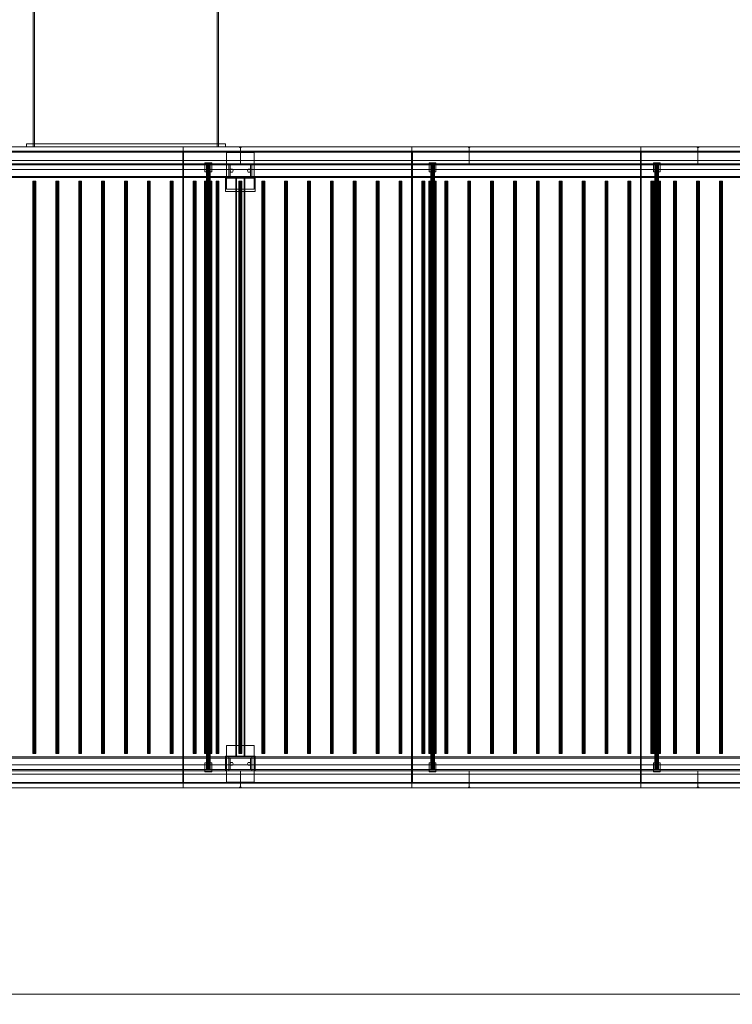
# Model space of a CAD drawing. Header units: millimetres. Extents: x -2233 to 61924, y -68080 to 6847.
# Tile 873 of 1022: x 42497 to 45611, y -20345 to -16046. Entities that reach past the tile are written whole.
import ezdxf

# ---------------------------------------------------------------- set-up
doc = ezdxf.new("R2010")
doc.units = ezdxf.units.MM
doc.layers.add('COTAS_O', color=1, linetype='Continuous', lineweight=0)
doc.layers.add('superior_secador', color=7, linetype='Continuous', lineweight=0)
doc.dimstyles.new('R19_100', dxfattribs={"dimtxt": 250, "dimasz": 150, "dimexe": 150, "dimexo": 80, "dimgap": 100, "dimtad": 1, "dimtih": 1, "dimtoh": 1, "dimdsep": 46, "dimcen": 0.09, "dimadec": 0, "dimazin": 0, "dimtfac": 1, "dimtdec": 4, "dimtofl": 0, "dimtmove": 0, "dimatfit": 3, "dimfxl": 1, "dimtolj": 1, "dimtzin": 0, "dimarcsym": 0})

# ---------------------------------------------------------------- blocks, each defined once
blk = doc.blocks.new('DIM_R27_44')
at = {"layer": 'COTAS_O'}
for p, q in [((40461.1, -19400), (40461.1, -20300)), ((60461.1, -19400), (60461.1, -20300)), ((40461.1, -20300), (40611.1, -20255)), ((60461.1, -20300), (60311.1, -20255)), ((40461.1, -20300), (60461.1, -20300)), ((40461.1, -20300), (40611.1, -20345)), ((60461.1, -20300), (60311.1, -20345))]:
    blk.add_line(p, q, dxfattribs=at)
blk.add_text('20000 O', height=250, dxfattribs=at).set_placement((50461.1, -20200))

msp = doc.modelspace()

# ---------------------------------------------------------------- linework, layer by layer
at = {"layer": 'superior_secador'}
for p, q in [((42556.134, -16600), (42556.134, -15800)), ((42562.134, -15800), (42562.134, -16600)), ((43360.134, -16600), (43360.134, -15800)), ((43366.134, -15800), (43366.134, -16600)), ((42526.134, -16600), (42526.134, -16588)), ((42526.134, -16588), (43396.134, -16588)), ((42526.134, -16588), (42556.134, -16588)), ((42556.134, -16588), (42556.134, -16600)), ((43366.134, -16600), (43366.134, -16588)), ((43366.134, -16588), (43396.134, -16588)), ((43396.134, -16588), (43396.134, -16600)), ((40461.134, -16600), (60461.134, -16600)), ((60461.134, -16620), (40461.134, -16620)), ((60461.134, -16624), (40461.134, -16624)), ((42211.134, -16600), (43211.134, -16600)), ((42461.134, -16600), (43461.134, -16600)), ((43396.134, -16600), (42526.134, -16600)), ((42556.134, -16600), (42526.134, -16600)), ((43366.134, -16600), (42556.134, -16600)), ((42562.134, -16600), (42556.134, -16600)), ((43209.134, -19380), (43209.134, -16620)), ((43209.134, -16620), (43213.134, -16620)), ((43211.134, -16600), (43211.134, -19400)), ((43211.134, -16600), (44211.134, -16600)), ((43213.134, -16620), (43213.134, -19380)), ((43366.134, -16600), (43360.134, -16600)), ((43396.134, -16600), (43366.134, -16600)), ((43401.134, -16785), (43401.134, -16625)), ((43401.134, -16625), (43521.134, -16625)), ((43458.134, -16603), (43458.134, -16600)), ((43458.134, -16600), (43464.134, -16600)), ((43464.134, -16603), (43458.134, -16603)), ((43461.134, -16600), (43461.134, -16675)), ((43461.134, -16600), (44461.134, -16600)), ((43464.134, -16600), (43464.134, -16603)), ((43521.134, -16625), (43521.134, -16785)), ((44209.134, -19380), (44209.134, -16620)), ((44209.134, -16620), (44213.134, -16620)), ((44211.134, -16600), (44211.134, -19400)), ((44211.134, -16600), (45211.134, -16600)), ((44213.134, -16620), (44213.134, -19380)), ((44458.134, -16603), (44458.134, -16600)), ((44458.134, -16600), (44464.134, -16600)), ((44464.134, -16603), (44458.134, -16603)), ((44461.134, -16600), (44461.134, -16675)), ((44461.134, -16600), (45461.134, -16600)), ((44464.134, -16600), (44464.134, -16603)), ((45209.134, -19380), (45209.134, -16620)), ((45209.134, -16620), (45213.134, -16620)), ((45211.134, -16600), (45211.134, -19400)), ((45211.134, -16600), (46211.134, -16600)), ((45213.134, -16620), (45213.134, -19380)), ((45458.134, -16603), (45458.134, -16600)), ((45458.134, -16600), (45464.134, -16600)), ((45464.134, -16603), (45458.134, -16603)), ((45461.134, -16600), (45461.134, -16675)), ((45461.134, -16600), (45661.134, -16600)), ((45464.134, -16600), (45464.134, -16603)), ((40461.134, -16675), (60461.134, -16675)), ((60461.134, -16680), (40461.134, -16680)), ((40811.134, -16660), (60111.134, -16660)), ((43461.134, -16675), (42461.134, -16675)), ((43306.134, -16710), (43306.134, -16670)), ((43306.134, -16670), (43336.134, -16670)), ((43313.406, -16680), (43313.134, -16680)), ((43313.134, -16680), (43313.134, -19320)), ((43314.206, -16680), (43313.406, -16680)), ((43313.406, -16680), (43313.406, -19320)), ((43315.477, -16680), (43314.206, -16680)), ((43314.206, -16680), (43314.206, -19320)), ((43317.134, -16680), (43315.477, -16680)), ((43315.477, -16680), (43315.477, -19320)), ((43319.063, -16680), (43317.134, -16680)), ((43317.134, -16680), (43317.134, -19320)), ((43321.134, -16680), (43319.063, -16680)), ((43319.063, -16680), (43319.063, -19320)), ((43323.204, -16680), (43321.134, -16680)), ((43321.134, -16680), (43321.134, -19320)), ((43325.134, -16680), (43323.204, -16680)), ((43323.204, -16680), (43323.204, -19320)), ((43326.791, -16680), (43325.134, -16680)), ((43325.134, -16680), (43325.134, -19320)), ((43328.062, -16680), (43326.791, -16680)), ((43326.791, -16680), (43326.791, -19320)), ((43328.861, -16680), (43328.062, -16680)), ((43328.062, -16680), (43328.062, -19320)), ((43328.861, -16680), (43329.134, -16680)), ((43328.861, -16680), (43328.861, -19320)), ((43329.134, -19320), (43329.134, -16680)), ((43336.134, -16670), (43336.134, -16710)), ((43411.134, -16680), (43411.134, -16675)), ((43411.134, -16675), (43511.134, -16675)), ((43511.134, -16680), (43411.134, -16680)), ((43411.134, -16730), (43411.134, -16680)), ((43411.134, -16680), (43416.134, -16680)), ((43416.134, -16680), (43416.134, -16730)), ((44461.134, -16675), (43461.134, -16675)), ((43506.134, -16730), (43506.134, -16680)), ((43506.134, -16680), (43511.134, -16680)), ((43511.134, -16675), (43511.134, -16680)), ((43511.134, -16680), (43511.134, -16730)), ((44286.134, -16710), (44286.134, -16670)), ((44286.134, -16670), (44316.134, -16670)), ((44293.406, -16680), (44293.134, -16680)), ((44293.134, -16680), (44293.134, -19320)), ((44294.206, -16680), (44293.406, -16680)), ((44293.406, -16680), (44293.406, -19320)), ((44295.477, -16680), (44294.206, -16680)), ((44294.206, -16680), (44294.206, -19320)), ((44297.134, -16680), (44295.477, -16680)), ((44295.477, -16680), (44295.477, -19320)), ((44299.063, -16680), (44297.134, -16680)), ((44297.134, -16680), (44297.134, -19320)), ((44301.134, -16680), (44299.063, -16680)), ((44299.063, -16680), (44299.063, -19320)), ((44303.204, -16680), (44301.134, -16680)), ((44301.134, -16680), (44301.134, -19320)), ((44305.134, -16680), (44303.204, -16680)), ((44303.204, -16680), (44303.204, -19320)), ((44306.791, -16680), (44305.134, -16680)), ((44305.134, -16680), (44305.134, -19320)), ((44308.062, -16680), (44306.791, -16680)), ((44306.791, -16680), (44306.791, -19320)), ((44308.861, -16680), (44308.062, -16680)), ((44308.062, -16680), (44308.062, -19320)), ((44308.861, -16680), (44309.134, -16680)), ((44308.861, -16680), (44308.861, -19320)), ((44309.134, -19320), (44309.134, -16680)), ((44316.134, -16670), (44316.134, -16710)), ((45461.134, -16675), (44461.134, -16675)), ((45266.134, -16710), (45266.134, -16670)), ((45266.134, -16670), (45296.134, -16670)), ((45273.406, -16680), (45273.134, -16680)), ((45273.134, -16680), (45273.134, -19320)), ((45274.206, -16680), (45273.406, -16680)), ((45273.406, -16680), (45273.406, -19320)), ((45275.477, -16680), (45274.206, -16680)), ((45274.206, -16680), (45274.206, -19320)), ((45277.134, -16680), (45275.477, -16680)), ((45275.477, -16680), (45275.477, -19320)), ((45279.063, -16680), (45277.134, -16680)), ((45277.134, -16680), (45277.134, -19320)), ((45281.134, -16680), (45279.063, -16680)), ((45279.063, -16680), (45279.063, -19320)), ((45283.204, -16680), (45281.134, -16680)), ((45281.134, -16680), (45281.134, -19320)), ((45285.134, -16680), (45283.204, -16680)), ((45283.204, -16680), (45283.204, -19320)), ((45286.791, -16680), (45285.134, -16680)), ((45285.134, -16680), (45285.134, -19320)), ((45288.062, -16680), (45286.791, -16680)), ((45286.791, -16680), (45286.791, -19320)), ((45288.861, -16680), (45288.062, -16680)), ((45288.062, -16680), (45288.062, -19320)), ((45288.861, -16680), (45289.134, -16680)), ((45288.861, -16680), (45288.861, -19320)), ((45289.134, -19320), (45289.134, -16680)), ((45296.134, -16670), (45296.134, -16710)), ((45661.134, -16675), (45461.134, -16675)), ((60111.134, -16700), (40811.134, -16700)), ((43336.134, -16710), (43306.134, -16710)), ((43416.134, -16705), (43419.634, -16698.938)), ((43419.634, -16711.062), (43416.134, -16705)), ((43419.634, -16698.938), (43426.634, -16698.938)), ((43426.634, -16711.062), (43419.634, -16711.062)), ((43426.634, -16698.938), (43430.134, -16705)), ((43430.134, -16705), (43426.634, -16711.062)), ((43492.134, -16705), (43495.634, -16698.938)), ((43495.634, -16711.062), (43492.134, -16705)), ((43495.634, -16698.938), (43502.634, -16698.938)), ((43502.634, -16711.062), (43495.634, -16711.062)), ((43502.634, -16698.938), (43506.134, -16705)), ((43506.134, -16705), (43502.634, -16711.062)), ((44316.134, -16710), (44286.134, -16710)), ((45296.134, -16710), (45266.134, -16710)), ((40461.134, -16730), (60461.134, -16730)), ((60461.134, -16735), (40461.134, -16735)), ((42555.997, -16750), (42554.784, -16750)), ((42554.784, -16750), (42554.784, -19250)), ((42559.172, -16750), (42555.997, -16750)), ((42555.997, -16750), (42555.997, -19250)), ((42563.096, -16750), (42559.172, -16750)), ((42559.172, -16750), (42559.172, -19250)), ((42566.271, -16750), (42563.096, -16750)), ((42563.096, -16750), (42563.096, -19250)), ((42566.271, -16750), (42567.484, -16750)), ((42566.271, -16750), (42566.271, -19250)), ((42567.484, -19250), (42567.484, -16750)), ((42655.997, -16750), (42654.784, -16750)), ((42654.784, -16750), (42654.784, -19250)), ((42659.172, -16750), (42655.997, -16750)), ((42655.997, -16750), (42655.997, -19250)), ((42663.096, -16750), (42659.172, -16750)), ((42659.172, -16750), (42659.172, -19250)), ((42666.271, -16750), (42663.096, -16750)), ((42663.096, -16750), (42663.096, -19250)), ((42666.271, -16750), (42667.484, -16750)), ((42666.271, -16750), (42666.271, -19250)), ((42667.484, -19250), (42667.484, -16750)), ((42755.997, -16750), (42754.784, -16750)), ((42754.784, -16750), (42754.784, -19250)), ((42759.172, -16750), (42755.997, -16750)), ((42755.997, -16750), (42755.997, -19250)), ((42763.096, -16750), (42759.172, -16750)), ((42759.172, -16750), (42759.172, -19250)), ((42766.271, -16750), (42763.096, -16750)), ((42763.096, -16750), (42763.096, -19250)), ((42766.271, -16750), (42767.484, -16750)), ((42766.271, -16750), (42766.271, -19250)), ((42767.484, -19250), (42767.484, -16750)), ((42855.997, -16750), (42854.784, -16750)), ((42854.784, -16750), (42854.784, -19250)), ((42859.172, -16750), (42855.997, -16750)), ((42855.997, -16750), (42855.997, -19250)), ((42863.096, -16750), (42859.172, -16750)), ((42859.172, -16750), (42859.172, -19250)), ((42866.271, -16750), (42863.096, -16750)), ((42863.096, -16750), (42863.096, -19250)), ((42866.271, -16750), (42867.484, -16750)), ((42866.271, -16750), (42866.271, -19250)), ((42867.484, -19250), (42867.484, -16750)), ((42955.997, -16750), (42954.784, -16750)), ((42954.784, -16750), (42954.784, -19250)), ((42959.172, -16750), (42955.997, -16750)), ((42955.997, -16750), (42955.997, -19250)), ((42963.096, -16750), (42959.172, -16750)), ((42959.172, -16750), (42959.172, -19250)), ((42966.271, -16750), (42963.096, -16750)), ((42963.096, -16750), (42963.096, -19250)), ((42966.271, -16750), (42967.484, -16750)), ((42966.271, -16750), (42966.271, -19250)), ((42967.484, -19250), (42967.484, -16750)), ((43055.997, -16750), (43054.784, -16750)), ((43054.784, -16750), (43054.784, -19250)), ((43059.172, -16750), (43055.997, -16750)), ((43055.997, -16750), (43055.997, -19250)), ((43063.096, -16750), (43059.172, -16750)), ((43059.172, -16750), (43059.172, -19250)), ((43066.271, -16750), (43063.096, -16750)), ((43063.096, -16750), (43063.096, -19250)), ((43066.271, -16750), (43067.484, -16750)), ((43066.271, -16750), (43066.271, -19250)), ((43067.484, -19250), (43067.484, -16750)), ((43155.997, -16750), (43154.784, -16750)), ((43154.784, -16750), (43154.784, -19250)), ((43159.172, -16750), (43155.997, -16750)), ((43155.997, -16750), (43155.997, -19250)), ((43163.096, -16750), (43159.172, -16750)), ((43159.172, -16750), (43159.172, -19250)), ((43166.271, -16750), (43163.096, -16750)), ((43163.096, -16750), (43163.096, -19250)), ((43166.271, -16750), (43167.484, -16750)), ((43166.271, -16750), (43166.271, -19250)), ((43167.484, -19250), (43167.484, -16750)), ((43255.997, -16750), (43254.784, -16750)), ((43254.784, -16750), (43254.784, -19250)), ((43259.172, -16750), (43255.997, -16750)), ((43255.997, -16750), (43255.997, -19250)), ((43263.096, -16750), (43259.172, -16750)), ((43259.172, -16750), (43259.172, -19250)), ((43266.271, -16750), (43263.096, -16750)), ((43263.096, -16750), (43263.096, -19250)), ((43266.271, -16750), (43267.484, -16750)), ((43266.271, -16750), (43266.271, -19250)), ((43267.484, -19250), (43267.484, -16750)), ((43305.679, -16750), (43305.134, -16750)), ((43305.134, -16750), (43305.134, -19250)), ((43307.277, -16750), (43305.679, -16750)), ((43305.679, -16750), (43305.679, -19250)), ((43309.82, -16750), (43307.277, -16750)), ((43307.277, -16750), (43307.277, -19250)), ((43313.134, -16750), (43309.82, -16750)), ((43309.82, -16750), (43309.82, -19250)), ((43316.993, -16750), (43313.134, -16750)), ((43313.134, -16750), (43313.134, -19250)), ((43321.134, -16750), (43316.993, -16750)), ((43316.993, -16750), (43316.993, -19250)), ((43325.275, -16750), (43321.134, -16750)), ((43321.134, -16750), (43321.134, -19250)), ((43329.134, -16750), (43325.275, -16750)), ((43325.275, -16750), (43325.275, -19250)), ((43332.448, -16750), (43329.134, -16750)), ((43329.134, -16750), (43329.134, -19250)), ((43334.99, -16750), (43332.448, -16750)), ((43332.448, -16750), (43332.448, -19250)), ((43336.589, -16750), (43334.99, -16750)), ((43334.99, -16750), (43334.99, -19250)), ((43336.589, -16750), (43337.134, -16750)), ((43336.589, -16750), (43336.589, -19250)), ((43337.134, -19250), (43337.134, -16750)), ((43355.997, -16750), (43354.784, -16750)), ((43354.784, -16750), (43354.784, -19250)), ((43359.172, -16750), (43355.997, -16750)), ((43355.997, -16750), (43355.997, -19250)), ((43363.096, -16750), (43359.172, -16750)), ((43359.172, -16750), (43359.172, -19250)), ((43366.271, -16750), (43363.096, -16750)), ((43363.096, -16750), (43363.096, -19250)), ((43366.271, -16750), (43367.484, -16750)), ((43366.271, -16750), (43366.271, -19250)), ((43367.484, -19250), (43367.484, -16750)), ((43396.134, -16738), (43396.134, -16733)), ((43396.134, -16733), (43526.134, -16733)), ((43396.134, -16796), (43396.134, -16733)), ((43526.134, -16738), (43396.134, -16738)), ((43411.134, -16735), (43411.134, -16730)), ((43411.134, -16730), (43511.134, -16730)), ((43416.134, -16730), (43411.134, -16730)), ((43511.134, -16735), (43411.134, -16735)), ((43441.134, -19265), (43441.134, -16735)), ((43441.134, -16735), (43481.134, -16735)), ((43441.134, -16735), (43444.134, -16735)), ((43444.134, -16735), (43444.134, -19265)), ((43455.997, -16750), (43454.784, -16750)), ((43454.784, -16750), (43454.784, -19250)), ((43459.172, -16750), (43455.997, -16750)), ((43455.997, -16750), (43455.997, -19250)), ((43463.096, -16750), (43459.172, -16750)), ((43459.172, -16750), (43459.172, -19250)), ((43466.271, -16750), (43463.096, -16750)), ((43463.096, -16750), (43463.096, -19250)), ((43466.271, -16750), (43467.484, -16750)), ((43466.271, -16750), (43466.271, -19250)), ((43467.484, -19250), (43467.484, -16750)), ((43478.134, -19265), (43478.134, -16735)), ((43478.134, -16735), (43481.134, -16735)), ((43481.134, -16735), (43481.134, -19265)), ((43511.134, -16730), (43506.134, -16730)), ((43511.134, -16730), (43511.134, -16735)), ((43526.134, -16733), (43526.134, -16738)), ((43526.134, -16733), (43526.134, -16796)), ((43555.997, -16750), (43554.784, -16750)), ((43554.784, -16750), (43554.784, -19250)), ((43559.172, -16750), (43555.997, -16750)), ((43555.997, -16750), (43555.997, -19250)), ((43563.096, -16750), (43559.172, -16750)), ((43559.172, -16750), (43559.172, -19250)), ((43566.271, -16750), (43563.096, -16750)), ((43563.096, -16750), (43563.096, -19250)), ((43566.271, -16750), (43567.484, -16750)), ((43566.271, -16750), (43566.271, -19250)), ((43567.484, -19250), (43567.484, -16750)), ((43655.997, -16750), (43654.784, -16750)), ((43654.784, -16750), (43654.784, -19250)), ((43659.172, -16750), (43655.997, -16750)), ((43655.997, -16750), (43655.997, -19250)), ((43663.096, -16750), (43659.172, -16750)), ((43659.172, -16750), (43659.172, -19250)), ((43666.271, -16750), (43663.096, -16750)), ((43663.096, -16750), (43663.096, -19250)), ((43666.271, -16750), (43667.484, -16750)), ((43666.271, -16750), (43666.271, -19250)), ((43667.484, -19250), (43667.484, -16750)), ((43755.997, -16750), (43754.784, -16750)), ((43754.784, -16750), (43754.784, -19250)), ((43759.172, -16750), (43755.997, -16750)), ((43755.997, -16750), (43755.997, -19250)), ((43763.096, -16750), (43759.172, -16750)), ((43759.172, -16750), (43759.172, -19250)), ((43766.271, -16750), (43763.096, -16750)), ((43763.096, -16750), (43763.096, -19250)), ((43766.271, -16750), (43767.484, -16750)), ((43766.271, -16750), (43766.271, -19250)), ((43767.484, -19250), (43767.484, -16750)), ((43855.997, -16750), (43854.784, -16750)), ((43854.784, -16750), (43854.784, -19250)), ((43859.172, -16750), (43855.997, -16750)), ((43855.997, -16750), (43855.997, -19250)), ((43863.096, -16750), (43859.172, -16750)), ((43859.172, -16750), (43859.172, -19250)), ((43866.271, -16750), (43863.096, -16750)), ((43863.096, -16750), (43863.096, -19250)), ((43866.271, -16750), (43867.484, -16750)), ((43866.271, -16750), (43866.271, -19250)), ((43867.484, -19250), (43867.484, -16750)), ((43955.997, -16750), (43954.784, -16750)), ((43954.784, -16750), (43954.784, -19250)), ((43959.172, -16750), (43955.997, -16750)), ((43955.997, -16750), (43955.997, -19250)), ((43963.096, -16750), (43959.172, -16750)), ((43959.172, -16750), (43959.172, -19250)), ((43966.271, -16750), (43963.096, -16750)), ((43963.096, -16750), (43963.096, -19250)), ((43966.271, -16750), (43967.484, -16750)), ((43966.271, -16750), (43966.271, -19250)), ((43967.484, -19250), (43967.484, -16750)), ((44055.997, -16750), (44054.784, -16750)), ((44054.784, -16750), (44054.784, -19250)), ((44059.172, -16750), (44055.997, -16750)), ((44055.997, -16750), (44055.997, -19250)), ((44063.096, -16750), (44059.172, -16750)), ((44059.172, -16750), (44059.172, -19250)), ((44066.271, -16750), (44063.096, -16750)), ((44063.096, -16750), (44063.096, -19250)), ((44066.271, -16750), (44067.484, -16750)), ((44066.271, -16750), (44066.271, -19250)), ((44067.484, -19250), (44067.484, -16750)), ((44155.997, -16750), (44154.784, -16750)), ((44154.784, -16750), (44154.784, -19250)), ((44159.172, -16750), (44155.997, -16750)), ((44155.997, -16750), (44155.997, -19250)), ((44163.096, -16750), (44159.172, -16750)), ((44159.172, -16750), (44159.172, -19250)), ((44166.271, -16750), (44163.096, -16750)), ((44163.096, -16750), (44163.096, -19250)), ((44166.271, -16750), (44167.484, -16750)), ((44166.271, -16750), (44166.271, -19250)), ((44167.484, -19250), (44167.484, -16750)), ((44255.997, -16750), (44254.784, -16750)), ((44254.784, -16750), (44254.784, -19250)), ((44259.172, -16750), (44255.997, -16750)), ((44255.997, -16750), (44255.997, -19250)), ((44263.096, -16750), (44259.172, -16750)), ((44259.172, -16750), (44259.172, -19250)), ((44266.271, -16750), (44263.096, -16750)), ((44263.096, -16750), (44263.096, -19250)), ((44266.271, -16750), (44267.484, -16750)), ((44266.271, -16750), (44266.271, -19250)), ((44267.484, -19250), (44267.484, -16750)), ((44285.679, -16750), (44285.134, -16750)), ((44285.134, -16750), (44285.134, -19250)), ((44287.277, -16750), (44285.679, -16750)), ((44285.679, -16750), (44285.679, -19250)), ((44289.82, -16750), (44287.277, -16750)), ((44287.277, -16750), (44287.277, -19250)), ((44293.134, -16750), (44289.82, -16750)), ((44289.82, -16750), (44289.82, -19250)), ((44296.993, -16750), (44293.134, -16750)), ((44293.134, -16750), (44293.134, -19250)), ((44301.134, -16750), (44296.993, -16750)), ((44296.993, -16750), (44296.993, -19250)), ((44305.275, -16750), (44301.134, -16750)), ((44301.134, -16750), (44301.134, -19250)), ((44309.134, -16750), (44305.275, -16750)), ((44305.275, -16750), (44305.275, -19250)), ((44312.448, -16750), (44309.134, -16750)), ((44309.134, -16750), (44309.134, -19250)), ((44314.99, -16750), (44312.448, -16750)), ((44312.448, -16750), (44312.448, -19250)), ((44316.589, -16750), (44314.99, -16750)), ((44314.99, -16750), (44314.99, -19250)), ((44316.589, -16750), (44317.134, -16750)), ((44316.589, -16750), (44316.589, -19250)), ((44317.134, -19250), (44317.134, -16750)), ((44355.997, -16750), (44354.784, -16750)), ((44354.784, -16750), (44354.784, -19250)), ((44359.172, -16750), (44355.997, -16750)), ((44355.997, -16750), (44355.997, -19250)), ((44363.096, -16750), (44359.172, -16750)), ((44359.172, -16750), (44359.172, -19250)), ((44366.271, -16750), (44363.096, -16750)), ((44363.096, -16750), (44363.096, -19250)), ((44366.271, -16750), (44367.484, -16750)), ((44366.271, -16750), (44366.271, -19250)), ((44367.484, -19250), (44367.484, -16750)), ((44455.997, -16750), (44454.784, -16750)), ((44454.784, -16750), (44454.784, -19250)), ((44459.172, -16750), (44455.997, -16750)), ((44455.997, -16750), (44455.997, -19250)), ((44463.096, -16750), (44459.172, -16750)), ((44459.172, -16750), (44459.172, -19250)), ((44466.271, -16750), (44463.096, -16750)), ((44463.096, -16750), (44463.096, -19250)), ((44466.271, -16750), (44467.484, -16750)), ((44466.271, -16750), (44466.271, -19250)), ((44467.484, -19250), (44467.484, -16750)), ((44555.997, -16750), (44554.784, -16750)), ((44554.784, -16750), (44554.784, -19250)), ((44559.172, -16750), (44555.997, -16750)), ((44555.997, -16750), (44555.997, -19250)), ((44563.096, -16750), (44559.172, -16750)), ((44559.172, -16750), (44559.172, -19250)), ((44566.271, -16750), (44563.096, -16750)), ((44563.096, -16750), (44563.096, -19250)), ((44566.271, -16750), (44567.484, -16750)), ((44566.271, -16750), (44566.271, -19250)), ((44567.484, -19250), (44567.484, -16750)), ((44655.997, -16750), (44654.784, -16750)), ((44654.784, -16750), (44654.784, -19250)), ((44659.172, -16750), (44655.997, -16750)), ((44655.997, -16750), (44655.997, -19250)), ((44663.096, -16750), (44659.172, -16750)), ((44659.172, -16750), (44659.172, -19250)), ((44666.271, -16750), (44663.096, -16750)), ((44663.096, -16750), (44663.096, -19250)), ((44666.271, -16750), (44667.484, -16750)), ((44666.271, -16750), (44666.271, -19250)), ((44667.484, -19250), (44667.484, -16750)), ((44755.997, -16750), (44754.784, -16750)), ((44754.784, -16750), (44754.784, -19250)), ((44759.172, -16750), (44755.997, -16750)), ((44755.997, -16750), (44755.997, -19250)), ((44763.096, -16750), (44759.172, -16750)), ((44759.172, -16750), (44759.172, -19250)), ((44766.271, -16750), (44763.096, -16750)), ((44763.096, -16750), (44763.096, -19250)), ((44766.271, -16750), (44767.484, -16750)), ((44766.271, -16750), (44766.271, -19250)), ((44767.484, -19250), (44767.484, -16750)), ((44855.997, -16750), (44854.784, -16750)), ((44854.784, -16750), (44854.784, -19250)), ((44859.172, -16750), (44855.997, -16750)), ((44855.997, -16750), (44855.997, -19250)), ((44863.096, -16750), (44859.172, -16750)), ((44859.172, -16750), (44859.172, -19250)), ((44866.271, -16750), (44863.096, -16750)), ((44863.096, -16750), (44863.096, -19250)), ((44866.271, -16750), (44867.484, -16750)), ((44866.271, -16750), (44866.271, -19250)), ((44867.484, -19250), (44867.484, -16750)), ((44955.997, -16750), (44954.784, -16750)), ((44954.784, -16750), (44954.784, -19250)), ((44959.172, -16750), (44955.997, -16750)), ((44955.997, -16750), (44955.997, -19250)), ((44963.096, -16750), (44959.172, -16750)), ((44959.172, -16750), (44959.172, -19250)), ((44966.271, -16750), (44963.096, -16750)), ((44963.096, -16750), (44963.096, -19250)), ((44966.271, -16750), (44967.484, -16750)), ((44966.271, -16750), (44966.271, -19250)), ((44967.484, -19250), (44967.484, -16750)), ((45055.997, -16750), (45054.784, -16750)), ((45054.784, -16750), (45054.784, -19250)), ((45059.172, -16750), (45055.997, -16750)), ((45055.997, -16750), (45055.997, -19250)), ((45063.096, -16750), (45059.172, -16750)), ((45059.172, -16750), (45059.172, -19250)), ((45066.271, -16750), (45063.096, -16750)), ((45063.096, -16750), (45063.096, -19250)), ((45066.271, -16750), (45067.484, -16750)), ((45066.271, -16750), (45066.271, -19250)), ((45067.484, -19250), (45067.484, -16750)), ((45155.997, -16750), (45154.784, -16750)), ((45154.784, -16750), (45154.784, -19250)), ((45159.172, -16750), (45155.997, -16750)), ((45155.997, -16750), (45155.997, -19250)), ((45163.096, -16750), (45159.172, -16750)), ((45159.172, -16750), (45159.172, -19250)), ((45166.271, -16750), (45163.096, -16750)), ((45163.096, -16750), (45163.096, -19250)), ((45166.271, -16750), (45167.484, -16750)), ((45166.271, -16750), (45166.271, -19250)), ((45167.484, -19250), (45167.484, -16750)), ((45255.997, -16750), (45254.784, -16750)), ((45254.784, -16750), (45254.784, -19250)), ((45259.172, -16750), (45255.997, -16750)), ((45255.997, -16750), (45255.997, -19250)), ((45263.096, -16750), (45259.172, -16750)), ((45259.172, -16750), (45259.172, -19250)), ((45266.271, -16750), (45263.096, -16750)), ((45263.096, -16750), (45263.096, -19250)), ((45265.679, -16750), (45265.134, -16750)), ((45265.134, -16750), (45265.134, -19250)), ((45267.277, -16750), (45265.679, -16750)), ((45265.679, -16750), (45265.679, -19250)), ((45266.271, -16750), (45267.484, -16750)), ((45266.271, -16750), (45266.271, -19250)), ((45269.82, -16750), (45267.277, -16750)), ((45267.277, -16750), (45267.277, -19250)), ((45267.484, -19250), (45267.484, -16750)), ((45273.134, -16750), (45269.82, -16750)), ((45269.82, -16750), (45269.82, -19250)), ((45276.993, -16750), (45273.134, -16750)), ((45273.134, -16750), (45273.134, -19250)), ((45281.134, -16750), (45276.993, -16750)), ((45276.993, -16750), (45276.993, -19250)), ((45285.275, -16750), (45281.134, -16750)), ((45281.134, -16750), (45281.134, -19250)), ((45289.134, -16750), (45285.275, -16750)), ((45285.275, -16750), (45285.275, -19250)), ((45292.448, -16750), (45289.134, -16750)), ((45289.134, -16750), (45289.134, -19250)), ((45294.99, -16750), (45292.448, -16750)), ((45292.448, -16750), (45292.448, -19250)), ((45296.589, -16750), (45294.99, -16750)), ((45294.99, -16750), (45294.99, -19250)), ((45296.589, -16750), (45297.134, -16750)), ((45296.589, -16750), (45296.589, -19250)), ((45297.134, -19250), (45297.134, -16750)), ((45355.997, -16750), (45354.784, -16750)), ((45354.784, -16750), (45354.784, -19250)), ((45359.172, -16750), (45355.997, -16750)), ((45355.997, -16750), (45355.997, -19250)), ((45363.096, -16750), (45359.172, -16750)), ((45359.172, -16750), (45359.172, -19250)), ((45366.271, -16750), (45363.096, -16750)), ((45363.096, -16750), (45363.096, -19250)), ((45366.271, -16750), (45367.484, -16750)), ((45366.271, -16750), (45366.271, -19250)), ((45367.484, -19250), (45367.484, -16750)), ((45455.997, -16750), (45454.784, -16750)), ((45454.784, -16750), (45454.784, -19250)), ((45459.172, -16750), (45455.997, -16750)), ((45455.997, -16750), (45455.997, -19250)), ((45463.096, -16750), (45459.172, -16750)), ((45459.172, -16750), (45459.172, -19250)), ((45466.271, -16750), (45463.096, -16750)), ((45463.096, -16750), (45463.096, -19250)), ((45466.271, -16750), (45467.484, -16750)), ((45466.271, -16750), (45466.271, -19250)), ((45467.484, -19250), (45467.484, -16750)), ((45555.997, -16750), (45554.784, -16750)), ((45554.784, -16750), (45554.784, -19250)), ((45559.172, -16750), (45555.997, -16750)), ((45555.997, -16750), (45555.997, -19250)), ((45563.096, -16750), (45559.172, -16750)), ((45559.172, -16750), (45559.172, -19250)), ((45566.271, -16750), (45563.096, -16750)), ((45563.096, -16750), (45563.096, -19250)), ((45566.271, -16750), (45567.484, -16750)), ((45566.271, -16750), (45566.271, -19250)), ((45567.484, -19250), (45567.484, -16750)), ((43526.134, -16796), (43396.134, -16796)), ((43521.134, -16785), (43401.134, -16785)), ((43401.134, -19375), (43401.134, -19215)), ((43401.134, -19215), (43521.134, -19215)), ((43521.134, -19215), (43521.134, -19375)), ((42555.997, -19250), (42554.784, -19250)), ((42559.172, -19250), (42555.997, -19250)), ((42563.096, -19250), (42559.172, -19250)), ((42566.271, -19250), (42563.096, -19250)), ((42567.484, -19250), (42566.271, -19250)), ((42655.997, -19250), (42654.784, -19250)), ((42659.172, -19250), (42655.997, -19250)), ((42663.096, -19250), (42659.172, -19250)), ((42666.271, -19250), (42663.096, -19250)), ((42667.484, -19250), (42666.271, -19250)), ((42755.997, -19250), (42754.784, -19250)), ((42759.172, -19250), (42755.997, -19250)), ((42763.096, -19250), (42759.172, -19250)), ((42766.271, -19250), (42763.096, -19250)), ((42767.484, -19250), (42766.271, -19250)), ((42855.997, -19250), (42854.784, -19250)), ((42859.172, -19250), (42855.997, -19250)), ((42863.096, -19250), (42859.172, -19250)), ((42866.271, -19250), (42863.096, -19250)), ((42867.484, -19250), (42866.271, -19250)), ((42955.997, -19250), (42954.784, -19250)), ((42959.172, -19250), (42955.997, -19250)), ((42963.096, -19250), (42959.172, -19250)), ((42966.271, -19250), (42963.096, -19250)), ((42967.484, -19250), (42966.271, -19250)), ((43055.997, -19250), (43054.784, -19250)), ((43059.172, -19250), (43055.997, -19250)), ((43063.096, -19250), (43059.172, -19250)), ((43066.271, -19250), (43063.096, -19250)), ((43067.484, -19250), (43066.271, -19250)), ((43155.997, -19250), (43154.784, -19250)), ((43159.172, -19250), (43155.997, -19250)), ((43163.096, -19250), (43159.172, -19250)), ((43166.271, -19250), (43163.096, -19250)), ((43167.484, -19250), (43166.271, -19250)), ((43255.997, -19250), (43254.784, -19250)), ((43259.172, -19250), (43255.997, -19250)), ((43263.096, -19250), (43259.172, -19250)), ((43266.271, -19250), (43263.096, -19250)), ((43267.484, -19250), (43266.271, -19250)), ((43305.679, -19250), (43305.134, -19250)), ((43307.277, -19250), (43305.679, -19250)), ((43309.82, -19250), (43307.277, -19250)), ((43313.134, -19250), (43309.82, -19250)), ((43316.993, -19250), (43313.134, -19250)), ((43321.134, -19250), (43316.993, -19250)), ((43325.275, -19250), (43321.134, -19250)), ((43329.134, -19250), (43325.275, -19250)), ((43332.448, -19250), (43329.134, -19250)), ((43334.99, -19250), (43332.448, -19250)), ((43336.589, -19250), (43334.99, -19250)), ((43337.134, -19250), (43336.589, -19250)), ((43355.997, -19250), (43354.784, -19250)), ((43359.172, -19250), (43355.997, -19250)), ((43363.096, -19250), (43359.172, -19250)), ((43366.271, -19250), (43363.096, -19250)), ((43367.484, -19250), (43366.271, -19250)), ((43455.997, -19250), (43454.784, -19250)), ((43459.172, -19250), (43455.997, -19250)), ((43463.096, -19250), (43459.172, -19250)), ((43466.271, -19250), (43463.096, -19250)), ((43467.484, -19250), (43466.271, -19250)), ((43555.997, -19250), (43554.784, -19250)), ((43559.172, -19250), (43555.997, -19250)), ((43563.096, -19250), (43559.172, -19250)), ((43566.271, -19250), (43563.096, -19250)), ((43567.484, -19250), (43566.271, -19250)), ((43655.997, -19250), (43654.784, -19250)), ((43659.172, -19250), (43655.997, -19250)), ((43663.096, -19250), (43659.172, -19250)), ((43666.271, -19250), (43663.096, -19250)), ((43667.484, -19250), (43666.271, -19250)), ((43755.997, -19250), (43754.784, -19250)), ((43759.172, -19250), (43755.997, -19250)), ((43763.096, -19250), (43759.172, -19250)), ((43766.271, -19250), (43763.096, -19250)), ((43767.484, -19250), (43766.271, -19250)), ((43855.997, -19250), (43854.784, -19250)), ((43859.172, -19250), (43855.997, -19250)), ((43863.096, -19250), (43859.172, -19250)), ((43866.271, -19250), (43863.096, -19250)), ((43867.484, -19250), (43866.271, -19250)), ((43955.997, -19250), (43954.784, -19250)), ((43959.172, -19250), (43955.997, -19250)), ((43963.096, -19250), (43959.172, -19250)), ((43966.271, -19250), (43963.096, -19250)), ((43967.484, -19250), (43966.271, -19250)), ((44055.997, -19250), (44054.784, -19250)), ((44059.172, -19250), (44055.997, -19250)), ((44063.096, -19250), (44059.172, -19250)), ((44066.271, -19250), (44063.096, -19250)), ((44067.484, -19250), (44066.271, -19250)), ((44155.997, -19250), (44154.784, -19250)), ((44159.172, -19250), (44155.997, -19250)), ((44163.096, -19250), (44159.172, -19250)), ((44166.271, -19250), (44163.096, -19250)), ((44167.484, -19250), (44166.271, -19250)), ((44255.997, -19250), (44254.784, -19250)), ((44259.172, -19250), (44255.997, -19250)), ((44263.096, -19250), (44259.172, -19250)), ((44266.271, -19250), (44263.096, -19250)), ((44267.484, -19250), (44266.271, -19250)), ((44285.679, -19250), (44285.134, -19250)), ((44287.277, -19250), (44285.679, -19250)), ((44289.82, -19250), (44287.277, -19250)), ((44293.134, -19250), (44289.82, -19250)), ((44296.993, -19250), (44293.134, -19250)), ((44301.134, -19250), (44296.993, -19250)), ((44305.275, -19250), (44301.134, -19250)), ((44309.134, -19250), (44305.275, -19250)), ((44312.448, -19250), (44309.134, -19250)), ((44314.99, -19250), (44312.448, -19250)), ((44316.589, -19250), (44314.99, -19250)), ((44317.134, -19250), (44316.589, -19250)), ((44355.997, -19250), (44354.784, -19250)), ((44359.172, -19250), (44355.997, -19250)), ((44363.096, -19250), (44359.172, -19250)), ((44366.271, -19250), (44363.096, -19250)), ((44367.484, -19250), (44366.271, -19250)), ((44455.997, -19250), (44454.784, -19250)), ((44459.172, -19250), (44455.997, -19250)), ((44463.096, -19250), (44459.172, -19250)), ((44466.271, -19250), (44463.096, -19250)), ((44467.484, -19250), (44466.271, -19250)), ((44555.997, -19250), (44554.784, -19250)), ((44559.172, -19250), (44555.997, -19250)), ((44563.096, -19250), (44559.172, -19250)), ((44566.271, -19250), (44563.096, -19250)), ((44567.484, -19250), (44566.271, -19250)), ((44655.997, -19250), (44654.784, -19250)), ((44659.172, -19250), (44655.997, -19250)), ((44663.096, -19250), (44659.172, -19250)), ((44666.271, -19250), (44663.096, -19250)), ((44667.484, -19250), (44666.271, -19250)), ((44755.997, -19250), (44754.784, -19250)), ((44759.172, -19250), (44755.997, -19250)), ((44763.096, -19250), (44759.172, -19250)), ((44766.271, -19250), (44763.096, -19250)), ((44767.484, -19250), (44766.271, -19250)), ((44855.997, -19250), (44854.784, -19250)), ((44859.172, -19250), (44855.997, -19250)), ((44863.096, -19250), (44859.172, -19250)), ((44866.271, -19250), (44863.096, -19250)), ((44867.484, -19250), (44866.271, -19250)), ((44955.997, -19250), (44954.784, -19250)), ((44959.172, -19250), (44955.997, -19250)), ((44963.096, -19250), (44959.172, -19250)), ((44966.271, -19250), (44963.096, -19250)), ((44967.484, -19250), (44966.271, -19250)), ((45055.997, -19250), (45054.784, -19250)), ((45059.172, -19250), (45055.997, -19250)), ((45063.096, -19250), (45059.172, -19250)), ((45066.271, -19250), (45063.096, -19250)), ((45067.484, -19250), (45066.271, -19250)), ((45155.997, -19250), (45154.784, -19250)), ((45159.172, -19250), (45155.997, -19250)), ((45163.096, -19250), (45159.172, -19250)), ((45166.271, -19250), (45163.096, -19250)), ((45167.484, -19250), (45166.271, -19250)), ((45255.997, -19250), (45254.784, -19250)), ((45259.172, -19250), (45255.997, -19250)), ((45263.096, -19250), (45259.172, -19250)), ((45266.271, -19250), (45263.096, -19250)), ((45265.679, -19250), (45265.134, -19250)), ((45267.277, -19250), (45265.679, -19250)), ((45267.484, -19250), (45266.271, -19250)), ((45269.82, -19250), (45267.277, -19250)), ((45273.134, -19250), (45269.82, -19250)), ((45276.993, -19250), (45273.134, -19250)), ((45281.134, -19250), (45276.993, -19250)), ((45285.275, -19250), (45281.134, -19250)), ((45289.134, -19250), (45285.275, -19250)), ((45292.448, -19250), (45289.134, -19250)), ((45294.99, -19250), (45292.448, -19250)), ((45296.589, -19250), (45294.99, -19250)), ((45297.134, -19250), (45296.589, -19250)), ((45355.997, -19250), (45354.784, -19250)), ((45359.172, -19250), (45355.997, -19250)), ((45363.096, -19250), (45359.172, -19250)), ((45366.271, -19250), (45363.096, -19250)), ((45367.484, -19250), (45366.271, -19250)), ((45455.997, -19250), (45454.784, -19250)), ((45459.172, -19250), (45455.997, -19250)), ((45463.096, -19250), (45459.172, -19250)), ((45466.271, -19250), (45463.096, -19250)), ((45467.484, -19250), (45466.271, -19250)), ((45555.997, -19250), (45554.784, -19250)), ((45559.172, -19250), (45555.997, -19250)), ((45563.096, -19250), (45559.172, -19250)), ((45566.271, -19250), (45563.096, -19250)), ((45567.484, -19250), (45566.271, -19250)), ((40461.134, -19265), (60461.134, -19265)), ((60461.134, -19270), (40461.134, -19270)), ((40811.134, -19300), (60111.134, -19300)), ((43306.134, -19330), (43306.134, -19290)), ((43306.134, -19290), (43336.134, -19290)), ((43336.134, -19290), (43336.134, -19330)), ((43396.134, -19325), (43396.134, -19262)), ((43396.134, -19262), (43526.134, -19262)), ((43411.134, -19270), (43411.134, -19265)), ((43411.134, -19265), (43511.134, -19265)), ((43511.134, -19270), (43411.134, -19270)), ((43411.134, -19320), (43411.134, -19270)), ((43411.134, -19270), (43416.134, -19270)), ((43416.134, -19270), (43416.134, -19320)), ((43416.134, -19295), (43419.634, -19288.938)), ((43419.634, -19301.062), (43416.134, -19295)), ((43419.634, -19288.938), (43426.634, -19288.938)), ((43426.634, -19301.062), (43419.634, -19301.062)), ((43426.634, -19288.938), (43430.134, -19295)), ((43430.134, -19295), (43426.634, -19301.062)), ((43481.134, -19265), (43441.134, -19265)), ((43444.134, -19265), (43441.134, -19265)), ((43481.134, -19265), (43478.134, -19265)), ((43492.134, -19295), (43495.634, -19288.938)), ((43495.634, -19301.062), (43492.134, -19295)), ((43495.634, -19288.938), (43502.634, -19288.938)), ((43502.634, -19301.062), (43495.634, -19301.062)), ((43502.634, -19288.938), (43506.134, -19295)), ((43506.134, -19295), (43502.634, -19301.062)), ((43506.134, -19320), (43506.134, -19270)), ((43506.134, -19270), (43511.134, -19270)), ((43511.134, -19265), (43511.134, -19270)), ((43511.134, -19270), (43511.134, -19320)), ((43526.134, -19262), (43526.134, -19325)), ((44286.134, -19330), (44286.134, -19290)), ((44286.134, -19290), (44316.134, -19290)), ((44316.134, -19290), (44316.134, -19330)), ((45266.134, -19330), (45266.134, -19290)), ((45266.134, -19290), (45296.134, -19290)), ((45296.134, -19290), (45296.134, -19330)), ((40461.134, -19320), (60461.134, -19320)), ((60461.134, -19325), (40461.134, -19325)), ((60111.134, -19340), (40811.134, -19340)), ((42461.134, -19325), (43461.134, -19325)), ((43336.134, -19330), (43306.134, -19330)), ((43313.406, -19320), (43313.134, -19320)), ((43314.206, -19320), (43313.406, -19320)), ((43315.477, -19320), (43314.206, -19320)), ((43317.134, -19320), (43315.477, -19320)), ((43319.063, -19320), (43317.134, -19320)), ((43321.134, -19320), (43319.063, -19320)), ((43323.204, -19320), (43321.134, -19320)), ((43325.134, -19320), (43323.204, -19320)), ((43326.791, -19320), (43325.134, -19320)), ((43328.062, -19320), (43326.791, -19320)), ((43328.861, -19320), (43328.062, -19320)), ((43329.134, -19320), (43328.861, -19320)), ((43396.134, -19325), (43396.134, -19320)), ((43396.134, -19320), (43526.134, -19320)), ((43526.134, -19325), (43396.134, -19325)), ((43411.134, -19325), (43411.134, -19320)), ((43411.134, -19320), (43511.134, -19320)), ((43416.134, -19320), (43411.134, -19320)), ((43511.134, -19325), (43411.134, -19325)), ((43461.134, -19325), (43461.134, -19400)), ((43461.134, -19325), (44461.134, -19325)), ((43511.134, -19320), (43506.134, -19320)), ((43511.134, -19320), (43511.134, -19325)), ((43526.134, -19320), (43526.134, -19325)), ((44316.134, -19330), (44286.134, -19330)), ((44293.406, -19320), (44293.134, -19320)), ((44294.206, -19320), (44293.406, -19320)), ((44295.477, -19320), (44294.206, -19320)), ((44297.134, -19320), (44295.477, -19320)), ((44299.063, -19320), (44297.134, -19320)), ((44301.134, -19320), (44299.063, -19320)), ((44303.204, -19320), (44301.134, -19320)), ((44305.134, -19320), (44303.204, -19320)), ((44306.791, -19320), (44305.134, -19320)), ((44308.062, -19320), (44306.791, -19320)), ((44308.861, -19320), (44308.062, -19320)), ((44309.134, -19320), (44308.861, -19320)), ((44461.134, -19325), (44461.134, -19400)), ((44461.134, -19325), (45461.134, -19325)), ((45296.134, -19330), (45266.134, -19330)), ((45273.406, -19320), (45273.134, -19320)), ((45274.206, -19320), (45273.406, -19320)), ((45275.477, -19320), (45274.206, -19320)), ((45277.134, -19320), (45275.477, -19320)), ((45279.063, -19320), (45277.134, -19320)), ((45281.134, -19320), (45279.063, -19320)), ((45283.204, -19320), (45281.134, -19320)), ((45285.134, -19320), (45283.204, -19320)), ((45286.791, -19320), (45285.134, -19320)), ((45288.062, -19320), (45286.791, -19320)), ((45288.861, -19320), (45288.062, -19320)), ((45289.134, -19320), (45288.861, -19320)), ((45461.134, -19325), (45461.134, -19400)), ((45461.134, -19325), (45661.134, -19325)), ((40461.134, -19376), (60461.134, -19376)), ((40461.134, -19380), (60461.134, -19380)), ((43213.134, -19380), (43209.134, -19380)), ((43521.134, -19375), (43401.134, -19375)), ((44213.134, -19380), (44209.134, -19380)), ((45213.134, -19380), (45209.134, -19380)), ((60461.134, -19400), (40461.134, -19400)), ((43211.134, -19400), (42211.134, -19400)), ((43461.134, -19400), (42461.134, -19400)), ((44211.134, -19400), (43211.134, -19400)), ((43458.134, -19400), (43458.134, -19397)), ((43458.134, -19397), (43464.134, -19397)), ((43464.134, -19400), (43458.134, -19400)), ((44461.134, -19400), (43461.134, -19400)), ((43464.134, -19397), (43464.134, -19400)), ((45211.134, -19400), (44211.134, -19400)), ((44458.134, -19400), (44458.134, -19397)), ((44458.134, -19397), (44464.134, -19397)), ((44464.134, -19400), (44458.134, -19400)), ((45461.134, -19400), (44461.134, -19400)), ((44464.134, -19397), (44464.134, -19400)), ((46211.134, -19400), (45211.134, -19400)), ((45458.134, -19400), (45458.134, -19397)), ((45458.134, -19397), (45464.134, -19397)), ((45464.134, -19400), (45458.134, -19400)), ((45661.134, -19400), (45461.134, -19400)), ((45464.134, -19397), (45464.134, -19400))]:
    msp.add_line(p, q, dxfattribs=at)

# ---------------------------------------------------------------- dimensions: what is measured, and where the dimension line sits
at = {"layer": 'COTAS_O'}
dim = msp.add_aligned_dim(p1=(40461.134, -19400), p2=(60461.134, -19400), distance=-900, text='<> O', dimstyle='R19_100', dxfattribs=at)
dim.commit()
dim.dimension.update_dxf_attribs({"geometry": 'DIM_R27_44', "text_midpoint": (50461.134, -20300)})

doc.saveas('drawing.dxf')
